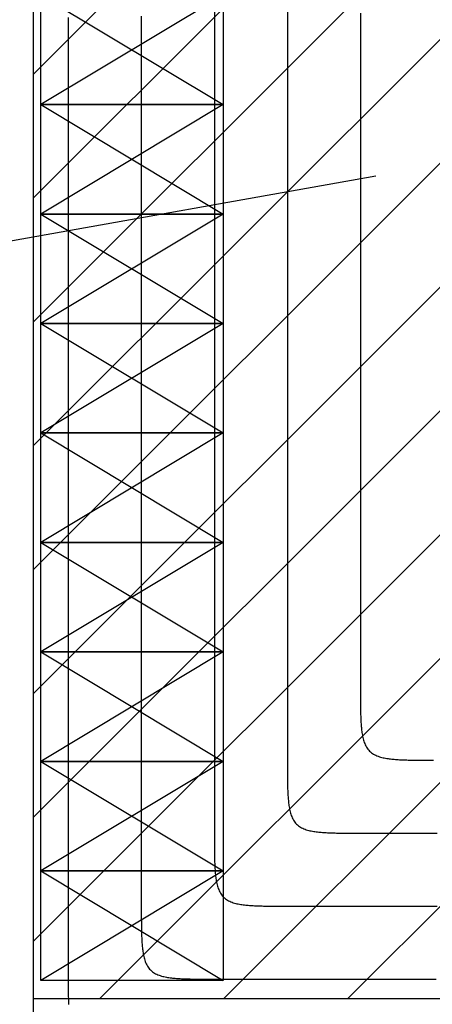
# Model space of a CAD drawing. Extents: x 997 to 109698, y 921 to 94021.
# Tile 279 of 656: x 6735 to 7865, y 35355 to 38053. Entities that reach past the tile are written whole.
import ezdxf

# ---------------------------------------------------------------- set-up
doc = ezdxf.new("R2010")
doc.units = 0
doc.header["$MEASUREMENT"] = 0
for name, color, linetype in [('12', 7, 'CONTINUOUS'), ('28', 7, 'CONTINUOUS'), ('39', 7, 'CONTINUOUS'), ('40', 7, 'CONTINUOUS'), ('42', 7, 'CONTINUOUS')]:
    doc.layers.add(name, color=color, linetype=linetype)

msp = doc.modelspace()

# ---------------------------------------------------------------- linework, layer by layer
at = {"layer": '12', "color": 5}
for points in [[(7268.14386, 38081.318341), (7268.14386, 38050.818342), (7268.14386, 38020.318341), (7268.14386, 37989.818342), (7268.14386, 37959.318341), (7268.14386, 37928.818341), (7268.14386, 37898.318341), (7268.14386, 37867.818341), (7268.14386, 37837.318341), (7268.14386, 37806.818341), (7268.14386, 37776.318341), (7268.14386, 37745.818341), (7268.14386, 37715.318342), (7268.14386, 37684.818341), (7268.14386, 37654.318342), (7268.14386, 37623.818341), (7268.14386, 37593.318342), (7268.14386, 37562.818341), (7268.14386, 37532.318342), (7268.14386, 37501.818341), (7268.14386, 37471.318342), (7268.14386, 37440.818341), (7268.14386, 37410.318342), (7268.14386, 37379.818341), (7268.14386, 37349.318341), (7268.14386, 37318.818341), (7268.14386, 37288.318341), (7268.14386, 37257.818341), (7268.14386, 37227.318341), (7268.14386, 37196.818342), (7268.14386, 37166.318341), (7268.14386, 37135.818342), (7268.14386, 37105.318341), (7268.14386, 37074.818342), (7268.14386, 37044.318341), (7268.14386, 37013.818342), (7268.14386, 36983.318341), (7268.14386, 36952.818342), (7268.14386, 36922.318341), (7268.14386, 36891.818342), (7268.14386, 36861.318341), (7268.14386, 36830.818341), (7268.14386, 36800.318341), (7268.14386, 36769.818341), (7268.14386, 36739.318341), (7268.14386, 36708.818341), (7268.14386, 36678.318342), (7268.14386, 36647.818341), (7268.14386, 36617.318342), (7268.14386, 36586.818341), (7268.14386, 36556.318342), (7268.14386, 36525.818341), (7268.14386, 36495.318342), (7268.14386, 36464.818341), (7268.14386, 36434.318342), (7268.14386, 36403.818341), (7268.14386, 36373.318342), (7268.14386, 36342.818341), (7268.14386, 36312.318342), (7268.14386, 36281.818341), (7268.14386, 36251.318341), (7268.14386, 36220.818341), (7268.14386, 36190.318341), (7268.14386, 36159.818341), (7268.14386, 36129.318341), (7268.14386, 36098.818342), (7268.14386, 36068.318341), (7268.14386, 36037.818342), (7268.14386, 36007.318341), (7268.14386, 35976.818342), (7268.14386, 35946.318341), (7268.14386, 35915.818342), (7268.14386, 35885.318341), (7268.14386, 35854.818342), (7268.14386, 35824.318341)], [(7668.14386, 38071.741418), (7668.14386, 38048.933727), (7668.14386, 38026.126035), (7668.14386, 38003.318341), (7668.14386, 37980.51065), (7668.14386, 37957.702958), (7668.14386, 37934.895264), (7668.14386, 37912.087573), (7668.14386, 37889.279881), (7668.14386, 37866.472187), (7668.14386, 37843.664496), (7668.14386, 37820.856804), (7668.14386, 37798.04911), (7668.14386, 37775.241419), (7668.14386, 37752.433727), (7668.14386, 37729.626033), (7668.14386, 37706.818342), (7668.14386, 37684.01065), (7668.14386, 37661.202957), (7668.14386, 37638.395265), (7668.14386, 37615.587573), (7668.14386, 37592.77988), (7668.14386, 37569.972188), (7668.14386, 37547.164496), (7668.14386, 37524.356802), (7668.14386, 37501.549111), (7668.14386, 37478.741419), (7668.14386, 37455.933726), (7668.14386, 37433.126034), (7668.14386, 37410.318342), (7668.14386, 37387.510648), (7668.14386, 37364.702957), (7668.14386, 37341.895265), (7668.14386, 37319.087572), (7668.14386, 37296.27988), (7668.14386, 37273.472187), (7668.14386, 37250.664495), (7668.14386, 37227.856803), (7668.14386, 37205.04911), (7668.14386, 37182.241418), (7668.14386, 37159.433726), (7668.14386, 37136.626033), (7668.14386, 37113.818341), (7668.14386, 37091.010649), (7668.14386, 37068.202956), (7668.14386, 37045.395264), (7668.14386, 37022.587572), (7668.14386, 36999.779881), (7668.14386, 36976.972187), (7668.14386, 36954.164495), (7668.14386, 36931.356802), (7668.14386, 36908.54911), (7668.14386, 36885.741418), (7668.14386, 36862.933727), (7668.14386, 36840.126035), (7668.14386, 36817.318341), (7668.14386, 36794.510648), (7668.14386, 36771.702956), (7668.14386, 36748.895264), (7668.14386, 36726.087573), (7668.14386, 36703.279879), (7668.14386, 36680.472187), (7668.14386, 36657.664496), (7668.14386, 36634.856803), (7668.14386, 36612.04911), (7668.14386, 36589.241419), (7668.14386, 36566.433725), (7668.14386, 36543.626033), (7668.14386, 36520.818342), (7668.14386, 36498.010648), (7668.14386, 36475.202956), (7668.14386, 36452.395265), (7668.14386, 36429.587572), (7668.14386, 36406.779879), (7668.14386, 36383.972188), (7668.14386, 36361.164495), (7668.14386, 36338.356802), (7668.14386, 36315.549111), (7668.14386, 36292.741418), (7668.14386, 36269.933725), (7668.14386, 36247.126034), (7668.14386, 36224.318341)], [(6868.14386, 38059.587572), (6868.14386, 38021.395264), (6868.14386, 37983.202956), (6868.14386, 37945.01065), (6868.14386, 37906.818341), (6868.14386, 37868.626033), (6868.14386, 37830.433727), (6868.14386, 37792.241419), (6868.14386, 37754.04911), (6868.14386, 37715.856803), (6868.14386, 37677.664496), (6868.14386, 37639.472188), (6868.14386, 37601.27988), (6868.14386, 37563.087572), (6868.14386, 37524.895265), (6868.14386, 37486.702957), (6868.14386, 37448.510649), (6868.14386, 37410.318342), (6868.14386, 37372.126034), (6868.14386, 37333.933726), (6868.14386, 37295.741418), (6868.14386, 37257.549112), (6868.14386, 37219.356803), (6868.14386, 37181.164495), (6868.14386, 37142.972187), (6868.14386, 37104.77988), (6868.14386, 37066.587572), (6868.14386, 37028.395264), (6868.14386, 36990.202958), (6868.14386, 36952.010649), (6868.14386, 36913.818341), (6868.14386, 36875.626033), (6868.14386, 36837.433727), (6868.14386, 36799.241418), (6868.14386, 36761.049111), (6868.14386, 36722.856804), (6868.14386, 36684.664496), (6868.14386, 36646.472187), (6868.14386, 36608.27988), (6868.14386, 36570.087573), (6868.14386, 36531.895265), (6868.14386, 36493.702956), (6868.14386, 36455.510649), (6868.14386, 36417.318342), (6868.14386, 36379.126034), (6868.14386, 36340.933726), (6868.14386, 36302.741418), (6868.14386, 36264.549111), (6868.14386, 36226.356803), (6868.14386, 36188.164495), (6868.14386, 36149.972187), (6868.14386, 36111.77988), (6868.14386, 36073.587572), (6868.14386, 36035.395264), (6868.14386, 35997.202958), (6868.14386, 35959.010649), (6868.14386, 35920.818341), (6868.14386, 35882.626033), (6868.14386, 35844.433727), (6868.14386, 35806.241418), (6868.14386, 35768.04911), (6868.14386, 35729.856804), (6868.14386, 35691.664496), (6868.14386, 35653.472187), (6868.14386, 35615.27988), (6868.14386, 35577.087573), (6868.14386, 35538.895265), (6868.14386, 35500.702956), (6868.14386, 35462.510648), (6868.14386, 35424.318342)], [(7668.14386, 36224.318341), (7668.143739, 36220.856044), (7668.14363, 36217.393746), (7668.143914, 36213.931446), (7668.144973, 36210.469146), (7668.147188, 36207.006847), (7668.150939, 36203.544552), (7668.156608, 36200.082259), (7668.164577, 36196.61997), (7668.175227, 36193.157688), (7668.188938, 36189.695414), (7668.206092, 36186.233148), (7668.227071, 36182.770893), (7668.252255, 36179.308648), (7668.282025, 36175.846414), (7668.316795, 36172.384197), (7668.357374, 36168.922022), (7668.404854, 36165.45993), (7668.460334, 36161.997966), (7668.524912, 36158.536175), (7668.599684, 36155.074598), (7668.685749, 36151.613277), (7668.784205, 36148.152259), (7668.896149, 36144.691586), (7669.022679, 36141.231301), (7669.164893, 36137.771446), (7669.323889, 36134.312067), (7669.500988, 36130.853256), (7669.698836, 36127.395405), (7669.920567, 36123.939018), (7670.169318, 36120.484595), (7670.448224, 36117.032642), (7670.760421, 36113.583657), (7671.109043, 36110.138147), (7671.497225, 36106.696612), (7671.928104, 36103.259556), (7672.40488, 36099.827512), (7672.933083, 36096.402143), (7673.521144, 36092.986519), (7674.17768, 36089.583794), (7674.911305, 36086.197129), (7675.730635, 36082.829681), (7676.644283, 36079.484605), (7677.660867, 36076.165061), (7678.789411, 36072.87568), (7680.041114, 36069.628895), (7681.427892, 36066.439705), (7682.96166, 36063.323113), (7684.654333, 36060.294125), (7686.517827, 36057.367741), (7688.56211, 36054.55868), (7690.782414, 36051.879485), (7693.167228, 36049.341708), (7695.705005, 36046.956895), (7698.384199, 36044.736591), (7701.193261, 36042.692309), (7704.119643, 36040.828815), (7707.148632, 36039.13614), (7710.265223, 36037.602372), (7713.454413, 36036.215595), (7716.701199, 36034.963891), (7719.99058, 36033.835348), (7723.310124, 36032.818764), (7726.655199, 36031.905115), (7730.022648, 36031.085786), (7733.409313, 36030.352162), (7736.812037, 36029.695625), (7740.227662, 36029.107563), (7743.653031, 36028.579362), (7747.085075, 36028.102585), (7750.522132, 36027.671706), (7753.963667, 36027.283523), (7757.409177, 36026.934901), (7760.85816, 36026.622705), (7764.310114, 36026.343799), (7767.764536, 36026.095049), (7771.220924, 36025.873316), (7774.678775, 36025.675468), (7778.137586, 36025.49837), (7781.596965, 36025.339375), (7785.05682, 36025.19716), (7788.517105, 36025.07063), (7791.977778, 36024.958686), (7795.438797, 36024.860231), (7798.900116, 36024.774165), (7802.361693, 36024.699393), (7805.823485, 36024.634816), (7809.285449, 36024.579335), (7812.74754, 36024.531855), (7816.209716, 36024.491276), (7819.671934, 36024.456508), (7823.134167, 36024.426736), (7826.596412, 36024.401553), (7830.058668, 36024.380574), (7833.520933, 36024.36342), (7836.983208, 36024.349707), (7840.445489, 36024.339058), (7843.907777, 36024.331089), (7847.37007, 36024.32542), (7850.832366, 36024.321669), (7854.294665, 36024.319455), (7857.756965, 36024.318395), (7861.219265, 36024.318111), (7864.681564, 36024.318221), (7868.14386, 36024.318341)], [(7268.14386, 35824.318341), (7268.143739, 35820.856045), (7268.14363, 35817.393746), (7268.143914, 35813.931447), (7268.144973, 35810.469146), (7268.147187, 35807.006847), (7268.150939, 35803.544551), (7268.156608, 35800.082258), (7268.164577, 35796.61997), (7268.175227, 35793.15769), (7268.188938, 35789.695414), (7268.206092, 35786.233149), (7268.227071, 35782.770892), (7268.252255, 35779.308647), (7268.282025, 35775.846415), (7268.316795, 35772.384197), (7268.357374, 35768.922021), (7268.404854, 35765.459931), (7268.460334, 35761.997967), (7268.524912, 35758.536174), (7268.599684, 35755.074597), (7268.685749, 35751.613277), (7268.784205, 35748.15226), (7268.896149, 35744.691586), (7269.022679, 35741.2313), (7269.164893, 35737.771446), (7269.323889, 35734.312068), (7269.500988, 35730.853255), (7269.698835, 35727.395406), (7269.920568, 35723.939017), (7270.169319, 35720.484596), (7270.448225, 35717.032641), (7270.760421, 35713.583658), (7271.109043, 35710.138147), (7271.497225, 35706.696613), (7271.928104, 35703.259557), (7272.40488, 35699.827512), (7272.933083, 35696.402143), (7273.521144, 35692.986518), (7274.17768, 35689.583794), (7274.911305, 35686.19713), (7275.730634, 35682.82968), (7276.644283, 35679.484606), (7277.660867, 35676.165062), (7278.789411, 35672.87568), (7280.041114, 35669.628894), (7281.427892, 35666.439704), (7282.96166, 35663.323113), (7284.654333, 35660.294124), (7286.517827, 35657.367741), (7288.56211, 35654.55868), (7290.782414, 35651.879486), (7293.167228, 35649.341709), (7295.705005, 35646.956895), (7298.3842, 35644.736591), (7301.193261, 35642.692307), (7304.119644, 35640.828813), (7307.148632, 35639.13614), (7310.265223, 35637.602373), (7313.454413, 35636.215596), (7316.7012, 35634.963891), (7319.99058, 35633.835347), (7323.310124, 35632.818765), (7326.655199, 35631.905115), (7330.022648, 35631.085787), (7333.409313, 35630.35216), (7336.812037, 35629.695626), (7340.227662, 35629.107564), (7343.653031, 35628.579361), (7347.085075, 35628.102585), (7350.522132, 35627.671706), (7353.963666, 35627.283524), (7357.409177, 35626.934903), (7360.85816, 35626.622705), (7364.310114, 35626.3438), (7367.764536, 35626.095048), (7371.220924, 35625.873317), (7374.678774, 35625.675468), (7378.137586, 35625.498371), (7381.596965, 35625.339374), (7385.05682, 35625.197161), (7388.517105, 35625.070631), (7391.977778, 35624.958685), (7395.438797, 35624.86023), (7398.900116, 35624.774165), (7402.361693, 35624.699392), (7405.823485, 35624.634815), (7409.285449, 35624.579336), (7412.74754, 35624.531854), (7416.209716, 35624.491276), (7419.671934, 35624.456506), (7423.134167, 35624.426736), (7426.596412, 35624.401551), (7430.058668, 35624.380573), (7433.520934, 35624.363418), (7436.983208, 35624.349708), (7440.445489, 35624.339059), (7443.907777, 35624.331089), (7447.37007, 35624.32542), (7450.832366, 35624.321668), (7454.294665, 35624.319454), (7457.756965, 35624.318396), (7461.219265, 35624.318111), (7464.681564, 35624.318219), (7468.14386, 35624.318341)], [(7468.14386, 35624.318341), (7485.990014, 35624.318341), (7503.836168, 35624.318341), (7521.682322, 35624.318341), (7539.528475, 35624.318341), (7557.37463, 35624.318341), (7575.220783, 35624.318341), (7593.066937, 35624.318341), (7610.913091, 35624.318341), (7628.759245, 35624.318341), (7646.605399, 35624.318341), (7664.451553, 35624.318341), (7682.297707, 35624.318341), (7700.14386, 35624.318341), (7717.990014, 35624.318341), (7735.836168, 35624.318341), (7753.682322, 35624.318341), (7771.528476, 35624.318341), (7789.374629, 35624.318341), (7807.220783, 35624.318341), (7825.066937, 35624.318341), (7842.913091, 35624.318341), (7860.759245, 35624.318341), (7878.605399, 35624.318341)], [(6868.14386, 35424.318342), (6868.143739, 35420.856044), (6868.14363, 35417.393747), (6868.143914, 35413.931446), (6868.144973, 35410.469146), (6868.147187, 35407.006847), (6868.150939, 35403.544551), (6868.156608, 35400.082259), (6868.164577, 35396.61997), (6868.175227, 35393.157689), (6868.188938, 35389.695414), (6868.206092, 35386.23315), (6868.227071, 35382.770892), (6868.252255, 35379.308647), (6868.282026, 35375.846416), (6868.316795, 35372.384198), (6868.357374, 35368.922021), (6868.404854, 35365.459929), (6868.460334, 35361.997966), (6868.524912, 35358.536175), (6868.599684, 35355.074598)]]:
    msp.add_lwpolyline(points, dxfattribs=at)
at = {"layer": '12', "color": 6}
for points in [[(7468.143861, 38076.664496), (7468.14386, 38050.010649), (7468.14386, 38023.356803), (7468.14386, 37996.702957), (7468.14386, 37970.04911), (7468.14386, 37943.395264), (7468.14386, 37916.741418), (7468.14386, 37890.087572), (7468.14386, 37863.433725), (7468.14386, 37836.779881), (7468.143861, 37810.126033), (7468.14386, 37783.472187), (7468.14386, 37756.818342), (7468.143861, 37730.164496), (7468.14386, 37703.51065), (7468.14386, 37676.856803), (7468.14386, 37650.202957), (7468.14386, 37623.54911), (7468.14386, 37596.895264), (7468.14386, 37570.241418), (7468.14386, 37543.587571), (7468.14386, 37516.933725), (7468.14386, 37490.279879), (7468.14386, 37463.626033), (7468.14386, 37436.972187), (7468.14386, 37410.318342), (7468.14386, 37383.664496), (7468.14386, 37357.01065), (7468.14386, 37330.356803), (7468.14386, 37303.702957), (7468.14386, 37277.049111), (7468.14386, 37250.395264), (7468.14386, 37223.741418), (7468.14386, 37197.087572), (7468.14386, 37170.433726), (7468.14386, 37143.779879), (7468.14386, 37117.126033), (7468.14386, 37090.472187), (7468.14386, 37063.818341), (7468.14386, 37037.164496), (7468.14386, 37010.51065), (7468.14386, 36983.856804), (7468.14386, 36957.202957), (7468.14386, 36930.549111), (7468.14386, 36903.895264), (7468.14386, 36877.241418), (7468.14386, 36850.587572), (7468.14386, 36823.933725), (7468.14386, 36797.279879), (7468.14386, 36770.626033), (7468.14386, 36743.972187), (7468.14386, 36717.318341), (7468.14386, 36690.664496), (7468.14386, 36664.01065), (7468.14386, 36637.356804), (7468.14386, 36610.702957), (7468.14386, 36584.049111), (7468.14386, 36557.395265), (7468.14386, 36530.741418), (7468.14386, 36504.087572), (7468.14386, 36477.433726), (7468.14386, 36450.779879), (7468.14386, 36424.126033), (7468.14386, 36397.472187), (7468.14386, 36370.818341), (7468.14386, 36344.164495), (7468.14386, 36317.510648), (7468.14386, 36290.856802), (7468.14386, 36264.202956), (7468.14386, 36237.549111), (7468.14386, 36210.895265), (7468.14386, 36184.241418), (7468.14386, 36157.587572), (7468.14386, 36130.933726), (7468.14386, 36104.279879), (7468.14386, 36077.626033), (7468.14386, 36050.972187), (7468.14386, 36024.318341)], [(7068.14386, 38062.895264), (7068.14386, 38028.549111), (7068.14386, 37994.202957), (7068.14386, 37959.856804), (7068.14386, 37925.51065), (7068.14386, 37891.164495), (7068.14386, 37856.818341), (7068.14386, 37822.472187), (7068.14386, 37788.126034), (7068.14386, 37753.77988), (7068.14386, 37719.433725), (7068.14386, 37685.087573), (7068.14386, 37650.741418), (7068.14386, 37616.395264), (7068.14386, 37582.04911), (7068.14386, 37547.702956), (7068.14386, 37513.356803), (7068.14386, 37479.010649), (7068.14386, 37444.664496), (7068.14386, 37410.318342), (7068.14386, 37375.972187), (7068.14386, 37341.626033), (7068.14386, 37307.279879), (7068.14386, 37272.933726), (7068.14386, 37238.587572), (7068.14386, 37204.241419), (7068.14386, 37169.895265), (7068.14386, 37135.54911), (7068.14386, 37101.202956), (7068.14386, 37066.856802), (7068.14386, 37032.510648), (7068.14386, 36998.164495), (7068.14386, 36963.818341), (7068.14386, 36929.472188), (7068.14386, 36895.126034), (7068.14386, 36860.779879), (7068.14386, 36826.433725), (7068.14386, 36792.087571), (7068.14386, 36757.741418), (7068.14386, 36723.395264), (7068.14386, 36689.049111), (7068.14386, 36654.702957), (7068.14386, 36620.356802), (7068.14386, 36586.01065), (7068.14386, 36551.664495), (7068.14386, 36517.318341), (7068.14386, 36482.972187), (7068.14386, 36448.626034), (7068.14386, 36414.27988), (7068.14386, 36379.933725), (7068.14386, 36345.587571), (7068.14386, 36311.241418), (7068.14386, 36276.895264), (7068.14386, 36242.54911), (7068.14386, 36208.202956), (7068.14386, 36173.856803), (7068.14386, 36139.510649), (7068.14386, 36105.164496), (7068.14386, 36070.818342), (7068.14386, 36036.472187), (7068.14386, 36002.126033), (7068.14386, 35967.779879), (7068.14386, 35933.433726), (7068.14386, 35899.087572), (7068.14386, 35864.741419), (7068.14386, 35830.395265), (7068.14386, 35796.04911), (7068.14386, 35761.702956), (7068.14386, 35727.356802), (7068.14386, 35693.010648), (7068.14386, 35658.664495), (7068.14386, 35624.318341)], [(7468.14386, 36024.318341), (7468.143739, 36020.856045), (7468.14363, 36017.393745), (7468.143914, 36013.931446), (7468.144973, 36010.469147), (7468.147188, 36007.006848), (7468.150939, 36003.54455), (7468.156608, 36000.082258), (7468.164577, 35996.619971), (7468.175227, 35993.157689), (7468.188938, 35989.695414), (7468.206092, 35986.233148), (7468.227071, 35982.770893), (7468.252255, 35979.308648), (7468.282026, 35975.846414), (7468.316795, 35972.384197), (7468.357374, 35968.922022), (7468.404854, 35965.45993), (7468.460335, 35961.997967), (7468.524912, 35958.536174), (7468.599684, 35955.074597), (7468.685749, 35951.613277), (7468.784205, 35948.152259), (7468.896149, 35944.691587), (7469.022679, 35941.2313), (7469.164893, 35937.771447), (7469.323889, 35934.312067), (7469.500988, 35930.853256), (7469.698836, 35927.395405), (7469.920568, 35923.939017), (7470.169319, 35920.484595), (7470.448225, 35917.032641), (7470.760421, 35913.583657), (7471.109043, 35910.138147), (7471.497225, 35906.696612), (7471.928104, 35903.259557), (7472.40488, 35899.827512), (7472.933083, 35896.402143), (7473.521144, 35892.986519), (7474.17768, 35889.583794), (7474.911305, 35886.19713), (7475.730634, 35882.829681), (7476.644283, 35879.484606), (7477.660867, 35876.165061), (7478.789411, 35872.87568), (7480.041114, 35869.628894), (7481.427892, 35866.439705), (7482.961659, 35863.323113), (7484.654333, 35860.294126), (7486.517827, 35857.367743), (7488.56211, 35854.55868), (7490.782414, 35851.879486), (7493.167228, 35849.341708), (7495.705005, 35846.956895), (7498.3842, 35844.736591), (7501.193261, 35842.692308), (7504.119644, 35840.828813), (7507.148632, 35839.13614), (7510.265223, 35837.602373), (7513.454413, 35836.215595), (7516.7012, 35834.963891), (7519.990581, 35833.835348), (7523.310124, 35832.818764), (7526.655199, 35831.905115), (7530.022648, 35831.085786), (7533.409313, 35830.352162), (7536.812037, 35829.695625), (7540.227662, 35829.107563), (7543.653032, 35828.579362), (7547.085076, 35828.102585), (7550.522132, 35827.671706), (7553.963666, 35827.283524), (7557.409177, 35826.934902), (7560.85816, 35826.622705), (7564.310114, 35826.343799), (7567.764536, 35826.095049), (7571.220924, 35825.873317), (7574.678775, 35825.675468), (7578.137586, 35825.49837), (7581.596966, 35825.339374), (7585.05682, 35825.19716), (7588.517105, 35825.070631), (7591.977779, 35824.958686), (7595.438797, 35824.860231), (7598.900116, 35824.774165), (7602.361693, 35824.699393), (7605.823485, 35824.634816), (7609.285449, 35824.579336), (7612.74754, 35824.531856), (7616.209716, 35824.491275), (7619.671934, 35824.456506), (7623.134167, 35824.426736), (7626.596412, 35824.401553), (7630.058668, 35824.380573), (7633.520934, 35824.36342), (7636.983208, 35824.349707), (7640.445489, 35824.339058), (7643.907777, 35824.331089), (7647.37007, 35824.32542), (7650.832366, 35824.321668), (7654.294665, 35824.319454), (7657.756965, 35824.318395), (7661.219265, 35824.318111), (7664.681564, 35824.31822), (7668.14386, 35824.318341)], [(7668.14386, 35824.318341), (7682.14386, 35824.318341), (7696.14386, 35824.318341), (7710.14386, 35824.318341), (7724.14386, 35824.318341), (7738.14386, 35824.318341), (7752.14386, 35824.318341), (7766.14386, 35824.318341), (7780.14386, 35824.318341), (7794.14386, 35824.318341), (7808.14386, 35824.318341), (7822.14386, 35824.318341), (7836.14386, 35824.318341), (7850.14386, 35824.318341), (7864.14386, 35824.318341), (7878.14386, 35824.318341)], [(7068.14386, 35624.318341), (7068.143739, 35620.856044), (7068.14363, 35617.393747), (7068.143914, 35613.931445), (7068.144973, 35610.469145), (7068.147187, 35607.006847), (7068.150939, 35603.54455), (7068.156608, 35600.082258), (7068.164577, 35596.61997), (7068.175227, 35593.157688), (7068.188938, 35589.695415), (7068.206092, 35586.233148), (7068.227071, 35582.770892), (7068.252255, 35579.308647), (7068.282026, 35575.846415), (7068.316795, 35572.384198), (7068.357374, 35568.922021), (7068.404854, 35565.459929), (7068.460334, 35561.997966), (7068.524912, 35558.536174), (7068.599684, 35555.074597), (7068.685749, 35551.613278), (7068.784205, 35548.15226), (7068.896149, 35544.691586), (7069.022679, 35541.2313), (7069.164893, 35537.771446), (7069.323889, 35534.312068), (7069.500988, 35530.853255), (7069.698836, 35527.395406), (7069.920568, 35523.939017), (7070.169319, 35520.484596), (7070.448225, 35517.032641), (7070.760421, 35513.583658), (7071.109043, 35510.138148), (7071.497225, 35506.696613), (7071.928104, 35503.259556), (7072.40488, 35499.827513), (7072.933083, 35496.402144), (7073.521144, 35492.986518), (7074.17768, 35489.583794), (7074.911305, 35486.197129), (7075.730634, 35482.82968), (7076.644283, 35479.484605), (7077.660867, 35476.165061), (7078.789411, 35472.875681), (7080.041114, 35469.628894), (7081.427892, 35466.439704), (7082.96166, 35463.323114), (7084.654333, 35460.294124), (7086.517827, 35457.367742), (7088.56211, 35454.558681), (7090.782414, 35451.879486), (7093.167228, 35449.341709), (7095.705005, 35446.956896), (7098.3842, 35444.736592), (7101.193261, 35442.692308), (7104.119644, 35440.828813), (7107.148632, 35439.136141), (7110.265223, 35437.602372), (7113.454413, 35436.215595), (7116.701199, 35434.963892), (7119.99058, 35433.835347), (7123.310124, 35432.818764), (7126.655199, 35431.905115), (7130.022648, 35431.085785), (7133.409313, 35430.35216), (7136.812037, 35429.695626), (7140.227662, 35429.107564), (7143.653031, 35428.579361), (7147.085075, 35428.102585), (7150.522132, 35427.671707), (7153.963666, 35427.283523), (7157.409177, 35426.934903), (7160.85816, 35426.622706), (7164.310114, 35426.343801), (7167.764536, 35426.095048), (7171.220924, 35425.873316), (7174.678775, 35425.675469), (7178.137586, 35425.498371), (7181.596966, 35425.339374), (7185.05682, 35425.197161), (7188.517105, 35425.07063), (7191.977779, 35424.958686), (7195.438797, 35424.86023), (7198.900116, 35424.774166), (7202.361694, 35424.699392), (7205.823485, 35424.634815), (7209.285449, 35424.579335), (7212.74754, 35424.531854), (7216.209716, 35424.491277), (7219.671934, 35424.456507), (7223.134167, 35424.426735), (7226.596412, 35424.401551), (7230.058668, 35424.380573), (7233.520934, 35424.363419), (7236.983208, 35424.349708), (7240.44549, 35424.339058), (7243.907777, 35424.331089), (7247.37007, 35424.325421), (7250.832366, 35424.321668), (7254.294665, 35424.319454), (7257.756965, 35424.318396), (7261.219265, 35424.318112), (7264.681564, 35424.31822), (7268.14386, 35424.318342)], [(7268.14386, 35424.318342), (7289.836168, 35424.318342), (7311.528476, 35424.318342), (7333.220783, 35424.318342), (7354.913091, 35424.318342), (7376.605399, 35424.318342), (7398.297706, 35424.318342), (7419.990014, 35424.318342), (7441.682322, 35424.318342), (7463.37463, 35424.318342), (7485.066937, 35424.318342), (7506.759245, 35424.318342), (7528.451553, 35424.318342), (7550.14386, 35424.318342), (7571.836168, 35424.318342), (7593.528476, 35424.318342), (7615.220783, 35424.318342), (7636.913091, 35424.318342), (7658.605399, 35424.318342), (7680.297706, 35424.318342), (7701.990014, 35424.318342), (7723.682322, 35424.318342), (7745.37463, 35424.318342), (7767.066937, 35424.318342), (7788.759245, 35424.318342), (7810.451553, 35424.318342), (7832.14386, 35424.318342), (7853.836168, 35424.318342), (7875.528476, 35424.318342)]]:
    msp.add_lwpolyline(points, dxfattribs=at)
at = {"layer": '28', "color": 2}
for p, q in [((6772.636205, 37904.433714), (8649.155728, 39780.953238)), ((6772.636205, 37565.022459), (8988.566983, 39780.953238)), ((6772.636205, 37225.611205), (9302.636205, 39755.611205)), ((6772.636205, 36886.19995), (9587.389493, 39700.953237)), ((6772.636205, 36546.788695), (9926.800748, 39700.953237)), ((6772.636205, 36207.37744), (10022.636205, 39457.37744)), ((6772.636205, 35867.966185), (10105.623258, 39200.953237)), ((6772.636205, 35528.55493), (10425.034513, 39180.953237)), ((6954.445768, 35370.953237), (10764.445768, 39180.953237)), ((7293.857023, 35370.953237), (11103.857023, 39180.953237)), ((7633.268278, 35370.953237), (10022.636205, 37760.321165))]:
    msp.add_line(p, q, dxfattribs=at)
at = {"layer": '39', "color": 141, "linetype": 'Continuous'}
for p, q in [((7292.636205, 38120.953237), (6792.636205, 37820.953237)), ((6792.636205, 38120.953237), (7292.636205, 37820.953237)), ((6792.636205, 37820.953237), (6792.636205, 38120.953237)), ((7292.636205, 38120.953237), (7292.636205, 37820.953237)), ((7292.636205, 37820.953237), (6792.636205, 37820.953237)), ((7292.636205, 37820.953237), (6792.636205, 37520.953238)), ((6792.636205, 37820.953237), (7292.636205, 37520.953238)), ((6792.636205, 37820.953237), (7292.636205, 37820.953237)), ((6792.636205, 37520.953238), (6792.636205, 37820.953237)), ((7292.636205, 37820.953237), (7292.636205, 37520.953238)), ((7292.636205, 37520.953238), (6792.636205, 37520.953238)), ((7292.636205, 37520.953238), (6792.636205, 37220.953238)), ((6792.636205, 37520.953238), (7292.636205, 37220.953238)), ((6792.636205, 37520.953238), (7292.636205, 37520.953238)), ((6792.636205, 37220.953238), (6792.636205, 37520.953238)), ((7292.636205, 37520.953238), (7292.636205, 37220.953238)), ((7292.636205, 37220.953238), (6792.636205, 37220.953238)), ((7292.636205, 37220.953238), (6792.636205, 36920.953237)), ((6792.636205, 37220.953238), (7292.636205, 36920.953237)), ((6792.636205, 37220.953238), (7292.636205, 37220.953238)), ((6792.636205, 36920.953237), (6792.636205, 37220.953238)), ((7292.636205, 37220.953238), (7292.636205, 36920.953237)), ((7292.636205, 36920.953237), (6792.636205, 36920.953237)), ((7292.636205, 36920.953237), (6792.636205, 36620.953237)), ((6792.636205, 36920.953237), (7292.636205, 36620.953237)), ((6792.636205, 36920.953237), (7292.636205, 36920.953237)), ((6792.636205, 36620.953237), (6792.636205, 36920.953237)), ((7292.636205, 36920.953237), (7292.636205, 36620.953237)), ((7292.636205, 36620.953237), (6792.636205, 36620.953237)), ((7292.636205, 36620.953237), (6792.636205, 36320.953237)), ((6792.636205, 36620.953237), (7292.636205, 36320.953237)), ((6792.636205, 36620.953237), (7292.636205, 36620.953237)), ((6792.636205, 36320.953237), (6792.636205, 36620.953237)), ((7292.636205, 36620.953237), (7292.636205, 36320.953237)), ((7292.636205, 36320.953237), (6792.636205, 36320.953237)), ((7292.636205, 36320.953237), (6792.636205, 36020.953238)), ((6792.636205, 36320.953237), (7292.636205, 36020.953238)), ((6792.636205, 36320.953237), (7292.636205, 36320.953237)), ((6792.636205, 36020.953238), (6792.636205, 36320.953237)), ((7292.636205, 36320.953237), (7292.636205, 36020.953238)), ((7292.636205, 36020.953238), (6792.636205, 36020.953238)), ((7292.636205, 36020.953238), (6792.636205, 35720.953238)), ((6792.636205, 36020.953238), (7292.636205, 35720.953238)), ((6792.636205, 36020.953238), (7292.636205, 36020.953238)), ((6792.636205, 35720.953238), (6792.636205, 36020.953238)), ((7292.636205, 36020.953238), (7292.636205, 35720.953238)), ((7292.636205, 35720.953238), (6792.636205, 35720.953238)), ((7292.636205, 35720.953238), (6792.636205, 35420.953237)), ((6792.636205, 35720.953238), (7292.636205, 35420.953237)), ((6792.636205, 35720.953238), (7292.636205, 35720.953238)), ((6792.636205, 35420.953237), (6792.636205, 35720.953238)), ((7292.636205, 35720.953238), (7292.636205, 35420.953237)), ((7292.636205, 35420.953237), (6792.636205, 35420.953237))]:
    msp.add_line(p, q, dxfattribs=at)
at = {"layer": '40', "color": 8, "linetype": 'Continuous'}
for p, q in [((6772.636205, 35120.953237), (6772.636205, 39700.953237)), ((6772.636205, 35370.953237), (10022.636205, 35370.953237))]:
    msp.add_line(p, q, dxfattribs=at)
at = {"layer": '42', "color": 117}
msp.add_line((5997.636205, 37320.953237), (7710.337746, 37625.65002), dxfattribs=at)

doc.saveas('drawing.dxf')
